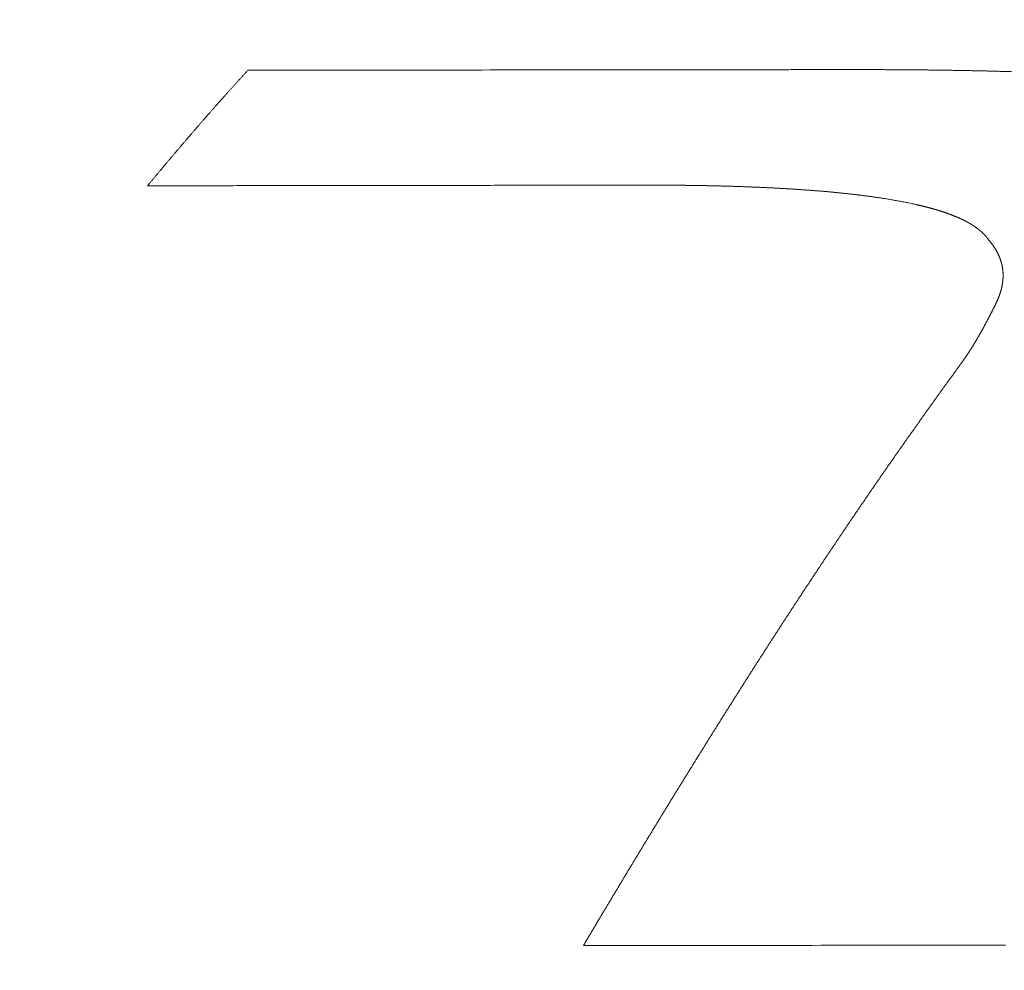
# Model space of a CAD drawing. Header units: millimetres. Extents: x 0 to 594, y 0 to 420.
# Tile 594 of 656: x 325.55 to 328.13, y 369.87 to 372.36. Entities that reach past the tile are written whole.
import ezdxf

# ---------------------------------------------------------------- set-up
doc = ezdxf.new("R2010")
doc.units = ezdxf.units.MM
doc.layers.add('1', color=7, linetype='Continuous', true_color=0xffffff)
doc.styles.add('Arial Unicode MS', font='txt')
doc.dimstyles.get("Standard").update_dxf_attribs({"dimtxt": 0.18, "dimasz": 0.18, "dimexe": 0.18, "dimexo": 0.0625, "dimgap": 0.09, "dimtad": 0, "dimtih": 1, "dimtoh": 1, "dimdec": 4, "dimzin": 0, "dimdsep": 46, "dimtxsty": 'Standard', "dimcen": 0.09, "dimadec": 0, "dimazin": 0, "dimtfac": 1, "dimtdec": 4, "dimtofl": 0, "dimtmove": 0, "dimatfit": 3, "dimfxl": 0, "dimtolj": 1, "dimtzin": 0, "dimarcsym": 0})

# ---------------------------------------------------------------- blocks, each defined once
blk = doc.blocks.new('_U2')
at = {"layer": '1', "color": 18, "lineweight": 13}
for p, q in [((142.3008, 334.4792), (142.3008, 394.7968)), ((368.28, 363.0393), (368.28, 394.7968)), ((142.3008, 392.7968), (235.4192, 392.7968)), ((368.28, 392.7968), (275.1617, 392.7968))]:
    blk.add_line(p, q, dxfattribs=at)
at = {"layer": '1', "color": 18}
for points in [[(142.3008, 392.7968), (145.8008, 393.7346), (145.8008, 391.8589)], [(368.28, 392.7968), (364.78, 391.8589), (364.78, 393.7346)]]:
    blk.add_solid(points, dxfattribs=at)
at = {"layer": '1', "color": 18, "linetype": 'Continuous', "lineweight": 13, "char_height": 2.5, "attachment_point": 7, "line_spacing_factor": 1.047437, "style": 'Arial Unicode MS'}
for s, insert in [('\\fArial Unicode MS|b0|i0;\\W1.0000; LIFT POINT SPAN', (244.1567, 390.9192)), ('\\fArial Unicode MS|b0|i0;\\W1.0000;4.5', (237.0517, 390.9192))]:
    blk.add_mtext(s, dxfattribs=dict(at, insert=insert))

msp = doc.modelspace()

# ---------------------------------------------------------------- linework, layer by layer
at = {"layer": '1', "color": 155, "linetype": 'Continuous', "lineweight": 13}
for points, knots in [([(325.8834, 371.9233), (325.8851, 371.9253), (325.8883, 371.9293), (325.8933, 371.9352), (325.8982, 371.9412), (325.9032, 371.9471), (325.9081, 371.9531), (325.913, 371.959), (325.918, 371.9649), (325.9229, 371.9708), (325.9279, 371.9767), (325.9328, 371.9826), (325.9378, 371.9885), (325.9427, 371.9943), (325.9477, 372.0002), (325.9526, 372.006), (325.9576, 372.0119), (325.9625, 372.0177), (325.9675, 372.0235), (325.9724, 372.0293), (325.9774, 372.0351), (325.9823, 372.0409), (325.9873, 372.0467), (325.9923, 372.0524), (325.9972, 372.0582), (326.0022, 372.0639), (326.0071, 372.0697), (326.0121, 372.0754), (326.0171, 372.0811), (326.022, 372.0868), (326.027, 372.0925), (326.032, 372.0982), (326.0369, 372.1039), (326.0419, 372.1096), (326.0469, 372.1152), (326.0518, 372.1209), (326.0568, 372.1265), (326.0618, 372.1321), (326.0668, 372.1378), (326.0717, 372.1434), (326.0767, 372.149), (326.0817, 372.1545), (326.0867, 372.1601), (326.0917, 372.1657), (326.0966, 372.1713), (326.1016, 372.1768), (326.1066, 372.1823), (326.1116, 372.1879), (326.1166, 372.1934), (326.1216, 372.1989), (326.1266, 372.2044), (326.1316, 372.2099), (326.1365, 372.2154), (326.1415, 372.2208), (326.1449, 372.2245), (326.1465, 372.2263)], [0, 0, 0, 0, 0.018868, 0.037736, 0.056604, 0.075472, 0.09434, 0.113208, 0.132075, 0.150943, 0.169811, 0.188679, 0.207547, 0.226415, 0.245283, 0.264151, 0.283019, 0.301887, 0.320755, 0.339622, 0.35849, 0.377358, 0.396226, 0.415094, 0.433962, 0.45283, 0.471698, 0.490566, 0.509434, 0.528302, 0.54717, 0.566038, 0.584905, 0.603773, 0.622641, 0.641509, 0.660377, 0.679245, 0.698113, 0.716981, 0.735849, 0.754717, 0.773585, 0.792453, 0.811321, 0.830189, 0.849057, 0.867924, 0.886792, 0.90566, 0.924528, 0.943396, 0.962264, 0.981132, 1, 1, 1, 1]), ([(327.7224, 372.228), (327.7263, 372.228), (327.734, 372.228), (327.7457, 372.228), (327.7573, 372.228), (327.769, 372.228), (327.7806, 372.228), (327.7922, 372.2279), (327.8039, 372.2279), (327.8155, 372.2279), (327.8272, 372.2278), (327.8388, 372.2278), (327.8504, 372.2277), (327.8621, 372.2276), (327.8737, 372.2276), (327.8854, 372.2275), (327.897, 372.2274), (327.9086, 372.2273), (327.9203, 372.2271), (327.9319, 372.227), (327.9436, 372.2269), (327.9552, 372.2267), (327.9668, 372.2266), (327.9785, 372.2264), (327.9901, 372.2262), (328.0017, 372.226), (328.0134, 372.2258), (328.025, 372.2256), (328.0366, 372.2254), (328.0482, 372.2252), (328.0599, 372.2249), (328.0715, 372.2247), (328.0831, 372.2244), (328.0947, 372.2241), (328.1064, 372.2238), (328.118, 372.2235), (328.1296, 372.2232), (328.1412, 372.2229), (328.1528, 372.2225), (328.1644, 372.2222), (328.176, 372.2218), (328.1876, 372.2214), (328.1993, 372.221), (328.2109, 372.2206), (328.2225, 372.2201), (328.2341, 372.2197), (328.2457, 372.2192), (328.2534, 372.2189), (328.2572, 372.2188)], [0, 0, 0, 0, 0.021739, 0.043479, 0.065219, 0.08696, 0.108702, 0.130444, 0.152186, 0.173928, 0.195671, 0.217414, 0.239157, 0.2609, 0.282642, 0.304385, 0.326127, 0.34787, 0.369612, 0.391353, 0.413095, 0.434836, 0.456576, 0.478316, 0.500056, 0.521795, 0.543534, 0.565273, 0.587011, 0.608748, 0.630485, 0.652222, 0.673959, 0.695695, 0.717431, 0.739166, 0.760902, 0.782637, 0.804372, 0.826108, 0.847843, 0.869578, 0.891314, 0.91305, 0.934787, 0.956524, 0.978261, 1, 1, 1, 1]), ([(327.8142, 371.8901), (327.813, 371.8902), (327.8108, 371.8906), (327.8074, 371.8911), (327.804, 371.8916), (327.8005, 371.8921), (327.7971, 371.8926), (327.7937, 371.8931), (327.7903, 371.8936), (327.7869, 371.8941), (327.7834, 371.8946), (327.78, 371.8951), (327.7765, 371.8956), (327.7731, 371.896), (327.7697, 371.8965), (327.7662, 371.8969), (327.7628, 371.8974), (327.7593, 371.8978), (327.7559, 371.8983), (327.7524, 371.8987), (327.7489, 371.8991), (327.7455, 371.8995), (327.742, 371.9), (327.7385, 371.9004), (327.7351, 371.9008), (327.7316, 371.9012), (327.7281, 371.9016), (327.7247, 371.9019), (327.7212, 371.9023), (327.7177, 371.9027), (327.7142, 371.9031), (327.7107, 371.9035), (327.7072, 371.9038), (327.7038, 371.9042), (327.7003, 371.9045), (327.6968, 371.9049), (327.6933, 371.9052), (327.6898, 371.9056), (327.6863, 371.9059), (327.6828, 371.9063), (327.6793, 371.9066), (327.6758, 371.9069), (327.6723, 371.9072), (327.6688, 371.9076), (327.6653, 371.9079), (327.6618, 371.9082), (327.6583, 371.9085), (327.6547, 371.9088), (327.6512, 371.9091), (327.6477, 371.9094), (327.6442, 371.9097), (327.6407, 371.91), (327.6372, 371.9102), (327.6337, 371.9105), (327.6302, 371.9108), (327.6266, 371.9111), (327.6231, 371.9113), (327.6196, 371.9116), (327.6161, 371.9119), (327.6126, 371.9121), (327.609, 371.9124), (327.6055, 371.9126), (327.602, 371.9129), (327.5985, 371.9131), (327.595, 371.9134), (327.5914, 371.9136), (327.5879, 371.9138), (327.5844, 371.9141), (327.5808, 371.9143), (327.5773, 371.9145), (327.5738, 371.9148), (327.5703, 371.915), (327.5667, 371.9152), (327.5632, 371.9154), (327.5597, 371.9156), (327.5561, 371.9158), (327.5526, 371.916), (327.5491, 371.9162), (327.5455, 371.9164), (327.542, 371.9166), (327.5385, 371.9168), (327.5349, 371.917), (327.5314, 371.9172), (327.5279, 371.9174), (327.5243, 371.9176), (327.5208, 371.9177), (327.5172, 371.9179), (327.5137, 371.9181), (327.5102, 371.9183), (327.5066, 371.9184), (327.5031, 371.9186), (327.4995, 371.9188), (327.496, 371.9189), (327.4924, 371.9191), (327.4889, 371.9193), (327.4854, 371.9194), (327.4818, 371.9196), (327.4783, 371.9197), (327.4747, 371.9199), (327.4712, 371.92), (327.4676, 371.9201), (327.4641, 371.9203), (327.4605, 371.9204), (327.457, 371.9206), (327.4534, 371.9207), (327.4499, 371.9208), (327.4463, 371.921), (327.4428, 371.9211), (327.4392, 371.9212), (327.4357, 371.9213), (327.4321, 371.9215), (327.4286, 371.9216), (327.425, 371.9217), (327.4215, 371.9218), (327.4179, 371.9219), (327.4144, 371.922), (327.4108, 371.9221), (327.4073, 371.9222), (327.4037, 371.9223), (327.4002, 371.9224), (327.3966, 371.9225), (327.3931, 371.9226), (327.3895, 371.9227), (327.386, 371.9228), (327.3824, 371.9229), (327.3789, 371.923), (327.3753, 371.9231), (327.3717, 371.9232), (327.3682, 371.9233), (327.3646, 371.9233), (327.3611, 371.9234), (327.3575, 371.9235), (327.354, 371.9236), (327.3504, 371.9236), (327.3469, 371.9237), (327.3433, 371.9238), (327.3397, 371.9238), (327.3362, 371.9239), (327.3326, 371.924), (327.3291, 371.924), (327.3255, 371.9241), (327.322, 371.9241), (327.3184, 371.9242), (327.3148, 371.9242), (327.3113, 371.9243), (327.3077, 371.9243), (327.3042, 371.9244), (327.3006, 371.9244), (327.2971, 371.9245), (327.2935, 371.9245), (327.2899, 371.9246), (327.2864, 371.9246), (327.2828, 371.9246), (327.2793, 371.9247), (327.2757, 371.9247), (327.2721, 371.9247), (327.2686, 371.9248), (327.265, 371.9248), (327.2615, 371.9248), (327.2579, 371.9249), (327.2544, 371.9249), (327.2508, 371.9249), (327.2472, 371.9249), (327.2437, 371.9249), (327.2401, 371.925), (327.2366, 371.925), (327.233, 371.925), (327.2295, 371.925), (327.2259, 371.925), (327.2223, 371.925), (327.2188, 371.925), (327.2152, 371.925), (327.2117, 371.925), (327.2081, 371.9251), (327.2045, 371.9251), (327.201, 371.9251), (327.1974, 371.9251), (327.1939, 371.9251), (327.1915, 371.925), (327.1903, 371.925)], [0, 0, 0, 0, 0.005651, 0.011303, 0.016954, 0.022605, 0.028255, 0.033906, 0.039557, 0.045208, 0.050859, 0.056509, 0.06216, 0.067811, 0.073462, 0.079114, 0.084765, 0.090416, 0.096068, 0.101719, 0.107371, 0.113023, 0.118675, 0.124327, 0.12998, 0.135632, 0.141285, 0.146937, 0.15259, 0.158243, 0.163896, 0.169549, 0.175202, 0.180855, 0.186508, 0.19216, 0.197813, 0.203466, 0.209119, 0.214771, 0.220424, 0.226076, 0.231728, 0.23738, 0.243031, 0.248682, 0.254333, 0.259984, 0.265634, 0.271284, 0.276933, 0.282582, 0.288231, 0.29388, 0.299528, 0.305177, 0.310825, 0.316473, 0.322121, 0.327768, 0.333416, 0.339063, 0.344711, 0.350358, 0.356005, 0.361652, 0.367299, 0.372946, 0.378593, 0.38424, 0.389887, 0.395534, 0.401181, 0.406828, 0.412475, 0.418122, 0.423769, 0.429416, 0.435063, 0.44071, 0.446357, 0.452004, 0.457652, 0.463299, 0.468947, 0.474594, 0.480242, 0.485889, 0.491537, 0.497185, 0.502832, 0.50848, 0.514128, 0.519776, 0.525424, 0.531072, 0.536721, 0.542369, 0.548017, 0.553666, 0.559314, 0.564963, 0.570612, 0.576261, 0.581909, 0.587558, 0.593207, 0.598857, 0.604506, 0.610155, 0.615804, 0.621454, 0.627103, 0.632753, 0.638403, 0.644053, 0.649702, 0.655352, 0.661002, 0.666652, 0.672303, 0.677953, 0.683603, 0.689253, 0.694904, 0.700554, 0.706205, 0.711855, 0.717506, 0.723157, 0.728807, 0.734458, 0.740109, 0.74576, 0.751411, 0.757061, 0.762712, 0.768363, 0.774014, 0.779665, 0.785316, 0.790967, 0.796618, 0.802269, 0.80792, 0.813571, 0.819222, 0.824872, 0.830523, 0.836174, 0.841825, 0.847475, 0.853126, 0.858776, 0.864427, 0.870077, 0.875728, 0.881378, 0.887028, 0.892678, 0.898328, 0.903978, 0.909627, 0.915277, 0.920926, 0.926576, 0.932225, 0.937874, 0.943523, 0.949171, 0.95482, 0.960468, 0.966116, 0.971764, 0.977412, 0.983059, 0.988706, 0.994353, 1, 1, 1, 1]), ([(328.0889, 371.7812), (328.0888, 371.7815), (328.0884, 371.7821), (328.0878, 371.7829), (328.0872, 371.7837), (328.0866, 371.7845), (328.086, 371.7854), (328.0854, 371.7862), (328.0848, 371.787), (328.0841, 371.7878), (328.0835, 371.7886), (328.0828, 371.7894), (328.0821, 371.7902), (328.0815, 371.791), (328.0808, 371.7918), (328.0801, 371.7926), (328.0793, 371.7934), (328.0786, 371.7942), (328.0779, 371.7949), (328.0771, 371.7957), (328.0764, 371.7965), (328.0756, 371.7973), (328.0748, 371.7981), (328.074, 371.7988), (328.0732, 371.7996), (328.0724, 371.8003), (328.0716, 371.8011), (328.0708, 371.8019), (328.07, 371.8026), (328.0691, 371.8034), (328.0683, 371.8041), (328.0674, 371.8049), (328.0665, 371.8056), (328.0656, 371.8063), (328.0647, 371.8071), (328.0638, 371.8078), (328.0629, 371.8085), (328.062, 371.8093), (328.0611, 371.81), (328.0601, 371.8107), (328.0592, 371.8114), (328.0582, 371.8121), (328.0573, 371.8128), (328.0563, 371.8135), (328.0553, 371.8142), (328.0543, 371.8149), (328.0533, 371.8156), (328.0523, 371.8163), (328.0513, 371.817), (328.0503, 371.8177), (328.0492, 371.8184), (328.0482, 371.819), (328.0472, 371.8197), (328.0461, 371.8204), (328.045, 371.8211), (328.044, 371.8217), (328.0429, 371.8224), (328.0418, 371.823), (328.0407, 371.8237), (328.0396, 371.8243), (328.0385, 371.825), (328.0373, 371.8256), (328.0362, 371.8263), (328.0351, 371.8269), (328.0339, 371.8275), (328.0328, 371.8282), (328.0316, 371.8288), (328.0305, 371.8294), (328.0293, 371.83), (328.0281, 371.8306), (328.0269, 371.8313), (328.0257, 371.8319), (328.0245, 371.8325), (328.0233, 371.8331), (328.0221, 371.8337), (328.0209, 371.8343), (328.0197, 371.8349), (328.0184, 371.8354), (328.0172, 371.836), (328.0159, 371.8366), (328.0147, 371.8372), (328.0134, 371.8378), (328.0122, 371.8383), (328.0109, 371.8389), (328.0096, 371.8395), (328.0083, 371.84), (328.0071, 371.8406), (328.0058, 371.8412), (328.0045, 371.8417), (328.0032, 371.8423), (328.0019, 371.8428), (328.0005, 371.8433), (327.9992, 371.8439), (327.9979, 371.8444), (327.9966, 371.8449), (327.9952, 371.8455), (327.9939, 371.846), (327.9926, 371.8465), (327.9912, 371.847), (327.9899, 371.8476), (327.9885, 371.8481), (327.9871, 371.8486), (327.9858, 371.8491), (327.9844, 371.8496), (327.983, 371.8501), (327.9816, 371.8506), (327.9803, 371.8511), (327.9789, 371.8516), (327.9775, 371.8521), (327.9761, 371.8526), (327.9747, 371.853), (327.9733, 371.8535), (327.9719, 371.854), (327.9705, 371.8545), (327.9691, 371.8549), (327.9676, 371.8554), (327.9662, 371.8559), (327.9648, 371.8563), (327.9634, 371.8568), (327.9619, 371.8572), (327.9605, 371.8577), (327.9591, 371.8581), (327.9576, 371.8586), (327.9562, 371.859), (327.9547, 371.8595), (327.9533, 371.8599), (327.9518, 371.8603), (327.9504, 371.8608), (327.9489, 371.8612), (327.9475, 371.8616), (327.946, 371.8621), (327.9445, 371.8625), (327.9431, 371.8629), (327.9416, 371.8633), (327.9401, 371.8637), (327.9386, 371.8641), (327.9372, 371.8645), (327.9357, 371.8649), (327.9342, 371.8653), (327.9327, 371.8657), (327.9312, 371.8661), (327.9297, 371.8665), (327.9282, 371.8669), (327.9267, 371.8673), (327.9252, 371.8677), (327.9237, 371.8681), (327.9222, 371.8685), (327.9207, 371.8689), (327.9192, 371.8692), (327.9177, 371.8696), (327.9162, 371.87), (327.9147, 371.8703), (327.9132, 371.8707), (327.9117, 371.8711), (327.9102, 371.8714), (327.9086, 371.8718), (327.9071, 371.8722), (327.9056, 371.8725), (327.9041, 371.8729), (327.9026, 371.8732), (327.901, 371.8736), (327.8995, 371.8739), (327.8964, 371.8746), (327.8917, 371.8757), (327.8854, 371.877), (327.879, 371.8784), (327.8726, 371.8797), (327.8663, 371.8809), (327.8598, 371.8822), (327.8534, 371.8834), (327.8469, 371.8846), (327.8404, 371.8857), (327.8339, 371.8868), (327.8274, 371.8879), (327.8208, 371.889), (327.8164, 371.8897), (327.8142, 371.8901)], [0, 0, 0, 0, 0.004666, 0.009329, 0.013991, 0.01865, 0.023308, 0.027964, 0.032618, 0.03727, 0.041921, 0.046571, 0.051219, 0.055866, 0.060512, 0.065156, 0.0698, 0.074443, 0.079085, 0.083726, 0.088367, 0.093007, 0.097646, 0.102285, 0.106924, 0.111562, 0.1162, 0.120837, 0.125475, 0.130112, 0.134749, 0.139387, 0.144024, 0.148661, 0.153299, 0.157936, 0.162574, 0.167212, 0.17185, 0.176489, 0.181127, 0.185767, 0.190406, 0.195046, 0.199687, 0.204328, 0.208969, 0.213611, 0.218253, 0.222896, 0.22754, 0.232184, 0.236829, 0.241474, 0.24612, 0.250766, 0.255413, 0.260061, 0.264709, 0.269359, 0.274009, 0.27866, 0.283312, 0.287964, 0.292618, 0.297273, 0.301929, 0.306586, 0.311245, 0.315904, 0.320565, 0.325226, 0.329889, 0.334553, 0.339218, 0.343885, 0.348552, 0.353221, 0.357891, 0.362562, 0.367234, 0.371908, 0.376582, 0.381258, 0.385935, 0.390612, 0.395291, 0.399971, 0.404652, 0.409333, 0.414016, 0.418699, 0.423383, 0.428068, 0.432754, 0.43744, 0.442127, 0.446814, 0.451502, 0.456191, 0.460879, 0.465568, 0.470258, 0.474947, 0.479637, 0.484326, 0.489016, 0.493705, 0.498394, 0.503083, 0.507772, 0.51246, 0.517149, 0.521836, 0.526524, 0.531211, 0.535899, 0.540585, 0.545272, 0.549958, 0.554644, 0.55933, 0.564015, 0.568701, 0.573385, 0.57807, 0.582754, 0.587438, 0.592121, 0.596804, 0.601486, 0.606169, 0.61085, 0.615531, 0.620212, 0.624891, 0.629571, 0.634249, 0.638927, 0.643605, 0.648281, 0.652957, 0.657631, 0.662305, 0.666978, 0.67165, 0.676321, 0.680991, 0.68566, 0.690328, 0.694994, 0.699659, 0.704323, 0.708986, 0.713647, 0.718306, 0.722964, 0.72762, 0.732275, 0.736928, 0.741579, 0.746228, 0.750876, 0.770041, 0.789179, 0.808299, 0.827407, 0.84651, 0.865616, 0.884732, 0.903864, 0.92302, 0.942204, 0.961425, 0.980688, 1, 1, 1, 1]), ([(328.1071, 371.6126), (328.1073, 371.6131), (328.1078, 371.614), (328.1085, 371.6155), (328.1092, 371.6169), (328.1098, 371.6183), (328.1105, 371.6198), (328.1111, 371.6212), (328.1118, 371.6226), (328.1124, 371.6241), (328.113, 371.6255), (328.1136, 371.6269), (328.1142, 371.6284), (328.1148, 371.6298), (328.1153, 371.6313), (328.1159, 371.6327), (328.1164, 371.6342), (328.1169, 371.6356), (328.1175, 371.637), (328.118, 371.6385), (328.1184, 371.6399), (328.1189, 371.6414), (328.1194, 371.6428), (328.1198, 371.6443), (328.1203, 371.6457), (328.1207, 371.6472), (328.1211, 371.6486), (328.1215, 371.6501), (328.1219, 371.6515), (328.1223, 371.653), (328.1226, 371.6545), (328.123, 371.6559), (328.1233, 371.6574), (328.1236, 371.6588), (328.1239, 371.6603), (328.1242, 371.6617), (328.1245, 371.6632), (328.1247, 371.6646), (328.125, 371.6661), (328.1252, 371.6675), (328.1254, 371.669), (328.1256, 371.6704), (328.1258, 371.6719), (328.126, 371.6734), (328.1261, 371.6748), (328.1263, 371.6763), (328.1264, 371.6777), (328.1265, 371.6792), (328.1266, 371.6806), (328.1267, 371.6821), (328.1267, 371.6835), (328.1268, 371.685), (328.1268, 371.6864), (328.1268, 371.6879), (328.1268, 371.6893), (328.1268, 371.6908), (328.1267, 371.6922), (328.1267, 371.6937), (328.1266, 371.6951), (328.1265, 371.6966), (328.1264, 371.698), (328.1263, 371.6995), (328.1262, 371.7009), (328.126, 371.7024), (328.1258, 371.7038), (328.1256, 371.7053), (328.1254, 371.7067), (328.1252, 371.7081), (328.125, 371.7096), (328.1247, 371.711), (328.1244, 371.7125), (328.1241, 371.7139), (328.1238, 371.7153), (328.1235, 371.7168), (328.1231, 371.7182), (328.1228, 371.7196), (328.1224, 371.721), (328.122, 371.7225), (328.1216, 371.7239), (328.1212, 371.7253), (328.1207, 371.7267), (328.1203, 371.7282), (328.1198, 371.7296), (328.1193, 371.731), (328.1188, 371.7324), (328.1182, 371.7338), (328.1177, 371.7352), (328.1171, 371.7366), (328.1165, 371.738), (328.1159, 371.7394), (328.1153, 371.7408), (328.1147, 371.7422), (328.114, 371.7436), (328.1134, 371.745), (328.1127, 371.7464), (328.112, 371.7478), (328.1113, 371.7492), (328.1105, 371.7505), (328.1098, 371.7519), (328.109, 371.7533), (328.1082, 371.7546), (328.1074, 371.756), (328.1066, 371.7574), (328.1058, 371.7587), (328.1049, 371.7601), (328.104, 371.7614), (328.1031, 371.7628), (328.1022, 371.7641), (328.1013, 371.7655), (328.1004, 371.7668), (328.0994, 371.7681), (328.0985, 371.7695), (328.0975, 371.7708), (328.0965, 371.7721), (328.0954, 371.7734), (328.0944, 371.7747), (328.0933, 371.776), (328.0923, 371.7773), (328.0912, 371.7786), (328.0901, 371.7799), (328.0893, 371.7808), (328.0889, 371.7812)], [0, 0, 0, 0, 0.008408, 0.016818, 0.025229, 0.033641, 0.042053, 0.050467, 0.058881, 0.067296, 0.075712, 0.084127, 0.092543, 0.100959, 0.109376, 0.117792, 0.126208, 0.134624, 0.143039, 0.151455, 0.159869, 0.168284, 0.176698, 0.185111, 0.193523, 0.201935, 0.210346, 0.218756, 0.227166, 0.235574, 0.243982, 0.252388, 0.260794, 0.269199, 0.277603, 0.286006, 0.294408, 0.302809, 0.311209, 0.319608, 0.328006, 0.336403, 0.3448, 0.353196, 0.361591, 0.369985, 0.378379, 0.386772, 0.395165, 0.403557, 0.411949, 0.42034, 0.428732, 0.437123, 0.445514, 0.453906, 0.462298, 0.47069, 0.479082, 0.487475, 0.495869, 0.504264, 0.51266, 0.521057, 0.529455, 0.537853, 0.546253, 0.554653, 0.563053, 0.571455, 0.579857, 0.588259, 0.596662, 0.605066, 0.61347, 0.621874, 0.630279, 0.638684, 0.647089, 0.655495, 0.6639, 0.672306, 0.680712, 0.689118, 0.697524, 0.70593, 0.714336, 0.722742, 0.731148, 0.739554, 0.74796, 0.756365, 0.76477, 0.773175, 0.78158, 0.789985, 0.798389, 0.806793, 0.815197, 0.8236, 0.832003, 0.840406, 0.848809, 0.857211, 0.865612, 0.874014, 0.882415, 0.890815, 0.899216, 0.907616, 0.916016, 0.924415, 0.932814, 0.941213, 0.949612, 0.95801, 0.966408, 0.974806, 0.983204, 0.991602, 1, 1, 1, 1]), ([(328.0183, 371.4596), (328.0188, 371.4603), (328.0198, 371.4616), (328.0213, 371.4636), (328.0227, 371.4656), (328.0241, 371.4677), (328.0256, 371.4697), (328.027, 371.4717), (328.0284, 371.4737), (328.0297, 371.4758), (328.0311, 371.4778), (328.0325, 371.4798), (328.0338, 371.4818), (328.0352, 371.4839), (328.0365, 371.4859), (328.0378, 371.488), (328.0392, 371.49), (328.0405, 371.492), (328.0418, 371.4941), (328.0431, 371.4961), (328.0443, 371.4981), (328.0456, 371.5002), (328.0469, 371.5022), (328.0481, 371.5043), (328.0494, 371.5063), (328.0506, 371.5084), (328.0519, 371.5104), (328.0531, 371.5124), (328.0543, 371.5145), (328.0555, 371.5165), (328.0567, 371.5186), (328.0579, 371.5206), (328.0591, 371.5227), (328.0603, 371.5247), (328.0615, 371.5268), (328.0626, 371.5288), (328.0638, 371.5309), (328.065, 371.5329), (328.0661, 371.535), (328.0673, 371.537), (328.0684, 371.5391), (328.0696, 371.5411), (328.0707, 371.5432), (328.0719, 371.5452), (328.073, 371.5472), (328.0741, 371.5493), (328.0753, 371.5513), (328.0764, 371.5534), (328.0775, 371.5554), (328.0786, 371.5575), (328.0797, 371.5595), (328.0808, 371.5616), (328.0819, 371.5636), (328.083, 371.5657), (328.0841, 371.5677), (328.0852, 371.5697), (328.0862, 371.5718), (328.0873, 371.5738), (328.0884, 371.5759), (328.0895, 371.5779), (328.0905, 371.58), (328.0916, 371.582), (328.0926, 371.5841), (328.0937, 371.5861), (328.0948, 371.5881), (328.0958, 371.5902), (328.0968, 371.5922), (328.0979, 371.5943), (328.0989, 371.5963), (328.0999, 371.5983), (328.101, 371.6004), (328.102, 371.6024), (328.103, 371.6045), (328.104, 371.6065), (328.1051, 371.6085), (328.1061, 371.6106), (328.1067, 371.6119), (328.1071, 371.6126)], [0, 0, 0, 0, 0.013333, 0.026666, 0.039998, 0.05333, 0.066661, 0.079992, 0.093323, 0.106654, 0.119985, 0.133315, 0.146646, 0.159977, 0.173308, 0.186639, 0.199971, 0.213303, 0.226635, 0.239967, 0.2533, 0.266633, 0.279967, 0.293301, 0.306635, 0.31997, 0.333305, 0.34664, 0.359976, 0.373312, 0.386648, 0.399984, 0.413321, 0.426657, 0.439994, 0.45333, 0.466667, 0.480003, 0.493339, 0.506675, 0.520011, 0.533346, 0.546681, 0.560016, 0.573351, 0.586685, 0.60002, 0.613354, 0.626688, 0.640021, 0.653355, 0.666688, 0.680022, 0.693355, 0.706688, 0.720021, 0.733354, 0.746687, 0.76002, 0.773352, 0.786685, 0.800018, 0.81335, 0.826682, 0.840015, 0.853347, 0.866679, 0.880012, 0.893344, 0.906676, 0.920008, 0.93334, 0.946672, 0.960004, 0.973336, 0.986668, 1, 1, 1, 1]), ([(327.9183, 371.3205), (327.92, 371.3229), (327.9233, 371.3276), (327.9283, 371.3346), (327.9334, 371.3416), (327.9384, 371.3486), (327.9434, 371.3556), (327.9484, 371.3626), (327.9534, 371.3696), (327.9584, 371.3766), (327.9634, 371.3836), (327.9684, 371.3905), (327.9734, 371.3975), (327.9784, 371.4044), (327.9834, 371.4113), (327.9884, 371.4183), (327.9933, 371.4252), (327.9983, 371.4321), (328.0033, 371.439), (328.0083, 371.4458), (328.0133, 371.4527), (328.0167, 371.4573), (328.0183, 371.4596)], [0, 0, 0, 0, 0.05, 0.1, 0.15, 0.2, 0.25, 0.3, 0.35, 0.4, 0.45, 0.5, 0.55, 0.6, 0.65, 0.7, 0.75, 0.8, 0.85, 0.9, 0.95, 1, 1, 1, 1]), ([(327.0262, 369.9303), (327.0279, 369.9332), (327.0313, 369.9389), (327.0364, 369.9475), (327.0415, 369.9561), (327.0466, 369.9647), (327.0517, 369.9733), (327.0568, 369.9818), (327.0619, 369.9904), (327.0669, 369.9989), (327.072, 370.0075), (327.0771, 370.016), (327.0822, 370.0245), (327.0873, 370.033), (327.0924, 370.0415), (327.0975, 370.05), (327.1026, 370.0585), (327.1076, 370.067), (327.1127, 370.0755), (327.1178, 370.084), (327.1229, 370.0924), (327.128, 370.1009), (327.133, 370.1093), (327.1381, 370.1177), (327.1432, 370.1262), (327.1483, 370.1346), (327.1533, 370.143), (327.1584, 370.1514), (327.1635, 370.1598), (327.1686, 370.1682), (327.1736, 370.1766), (327.1787, 370.1849), (327.1838, 370.1933), (327.1888, 370.2016), (327.1939, 370.21), (327.199, 370.2183), (327.204, 370.2266), (327.2091, 370.235), (327.2141, 370.2433), (327.2192, 370.2516), (327.2243, 370.2599), (327.2293, 370.2682), (327.2344, 370.2764), (327.2394, 370.2847), (327.2445, 370.293), (327.2495, 370.3012), (327.2546, 370.3095), (327.2597, 370.3177), (327.2647, 370.3259), (327.2698, 370.3342), (327.2748, 370.3424), (327.2799, 370.3506), (327.2849, 370.3588), (327.29, 370.367), (327.295, 370.3751), (327.3001, 370.3833), (327.3051, 370.3915), (327.3102, 370.3996), (327.3152, 370.4078), (327.3202, 370.4159), (327.3253, 370.424), (327.3303, 370.4321), (327.3354, 370.4402), (327.3404, 370.4484), (327.3455, 370.4564), (327.3505, 370.4645), (327.3555, 370.4726), (327.3606, 370.4807), (327.3656, 370.4887), (327.3707, 370.4968), (327.3757, 370.5048), (327.3807, 370.5129), (327.3858, 370.5209), (327.3908, 370.5289), (327.3958, 370.5369), (327.4009, 370.5449), (327.4059, 370.5529), (327.4109, 370.5609), (327.416, 370.5689), (327.421, 370.5768), (327.426, 370.5848), (327.4311, 370.5927), (327.4361, 370.6007), (327.4411, 370.6086), (327.4462, 370.6165), (327.4512, 370.6244), (327.4562, 370.6323), (327.4613, 370.6402), (327.4663, 370.6481), (327.4713, 370.656), (327.4763, 370.6638), (327.4814, 370.6717), (327.4864, 370.6796), (327.4914, 370.6874), (327.4964, 370.6952), (327.5015, 370.7031), (327.5065, 370.7109), (327.5115, 370.7187), (327.5165, 370.7265), (327.5216, 370.7343), (327.5266, 370.742), (327.5316, 370.7498), (327.5366, 370.7576), (327.5417, 370.7653), (327.5467, 370.7731), (327.5517, 370.7808), (327.5567, 370.7885), (327.5618, 370.7962), (327.5668, 370.8039), (327.5718, 370.8116), (327.5768, 370.8193), (327.5818, 370.827), (327.5869, 370.8347), (327.5919, 370.8424), (327.5969, 370.85), (327.6019, 370.8576), (327.6069, 370.8653), (327.612, 370.8729), (327.617, 370.8805), (327.622, 370.8881), (327.627, 370.8957), (327.632, 370.9033), (327.6371, 370.9109), (327.6421, 370.9185), (327.6471, 370.926), (327.6521, 370.9336), (327.6571, 370.9411), (327.6622, 370.9487), (327.6672, 370.9562), (327.6722, 370.9637), (327.6772, 370.9712), (327.6822, 370.9787), (327.6873, 370.9862), (327.6923, 370.9937), (327.6973, 371.0011), (327.7023, 371.0086), (327.7073, 371.0161), (327.7124, 371.0235), (327.7174, 371.0309), (327.7224, 371.0384), (327.7274, 371.0458), (327.7324, 371.0532), (327.7375, 371.0606), (327.7425, 371.068), (327.7475, 371.0753), (327.7525, 371.0827), (327.7575, 371.0901), (327.7626, 371.0974), (327.7676, 371.1047), (327.7726, 371.1121), (327.7776, 371.1194), (327.7826, 371.1267), (327.7877, 371.134), (327.7927, 371.1413), (327.7977, 371.1486), (327.8027, 371.1559), (327.8077, 371.1631), (327.8128, 371.1704), (327.8178, 371.1776), (327.8228, 371.1849), (327.8278, 371.1921), (327.8329, 371.1993), (327.8379, 371.2065), (327.8429, 371.2137), (327.8479, 371.2209), (327.853, 371.2281), (327.858, 371.2352), (327.863, 371.2424), (327.868, 371.2495), (327.8731, 371.2567), (327.8781, 371.2638), (327.8831, 371.2709), (327.8881, 371.2781), (327.8932, 371.2852), (327.8982, 371.2922), (327.9032, 371.2993), (327.9082, 371.3064), (327.9133, 371.3135), (327.9166, 371.3182), (327.9183, 371.3205)], [0, 0, 0, 0, 0.00565, 0.011299, 0.016949, 0.022599, 0.028249, 0.033898, 0.039548, 0.045198, 0.050847, 0.056497, 0.062147, 0.067796, 0.073446, 0.079096, 0.084746, 0.090395, 0.096045, 0.101695, 0.107344, 0.112994, 0.118644, 0.124293, 0.129943, 0.135593, 0.141243, 0.146892, 0.152542, 0.158192, 0.163841, 0.169491, 0.175141, 0.18079, 0.18644, 0.19209, 0.197739, 0.203389, 0.209039, 0.214689, 0.220338, 0.225988, 0.231638, 0.237287, 0.242937, 0.248587, 0.254236, 0.259886, 0.265536, 0.271186, 0.276835, 0.282485, 0.288135, 0.293784, 0.299434, 0.305084, 0.310734, 0.316383, 0.322033, 0.327683, 0.333332, 0.338982, 0.344632, 0.350282, 0.355931, 0.361581, 0.367231, 0.372881, 0.37853, 0.38418, 0.38983, 0.39548, 0.401129, 0.406779, 0.412429, 0.418078, 0.423728, 0.429378, 0.435028, 0.440677, 0.446327, 0.451977, 0.457627, 0.463276, 0.468926, 0.474576, 0.480226, 0.485875, 0.491525, 0.497175, 0.502825, 0.508474, 0.514124, 0.519774, 0.525424, 0.531073, 0.536723, 0.542373, 0.548023, 0.553672, 0.559322, 0.564972, 0.570622, 0.576271, 0.581921, 0.587571, 0.593221, 0.59887, 0.60452, 0.61017, 0.61582, 0.621469, 0.627119, 0.632769, 0.638419, 0.644068, 0.649718, 0.655368, 0.661017, 0.666667, 0.672317, 0.677967, 0.683616, 0.689266, 0.694916, 0.700565, 0.706215, 0.711865, 0.717515, 0.723164, 0.728814, 0.734464, 0.740113, 0.745763, 0.751413, 0.757063, 0.762712, 0.768362, 0.774012, 0.779661, 0.785311, 0.790961, 0.79661, 0.80226, 0.80791, 0.81356, 0.819209, 0.824859, 0.830509, 0.836158, 0.841808, 0.847458, 0.853108, 0.858757, 0.864407, 0.870057, 0.875706, 0.881356, 0.887006, 0.892656, 0.898305, 0.903955, 0.909605, 0.915254, 0.920904, 0.926554, 0.932204, 0.937853, 0.943503, 0.949153, 0.954802, 0.960452, 0.966102, 0.971751, 0.977401, 0.983051, 0.988701, 0.99435, 1, 1, 1, 1])]:
    msp.add_open_spline(points, degree=3, knots=knots, dxfattribs=at)
for points in [[(326.1465, 372.2263), (326.2633, 372.2264), (326.4968, 372.2267), (326.8471, 372.2271), (327.1974, 372.2275), (327.431, 372.2277), (327.5477, 372.2278)], [(327.5477, 372.2278), (327.5634, 372.2279), (327.5949, 372.2279), (327.6263, 372.2279), (327.642, 372.2279)], [(327.642, 372.2279), (327.6554, 372.2279), (327.6822, 372.228), (327.709, 372.228), (327.7224, 372.228)], [(327.1903, 371.925), (327.1359, 371.925), (327.027, 371.9248), (326.8636, 371.9246), (326.7002, 371.9244), (326.5369, 371.9242), (326.3735, 371.924), (326.2101, 371.9238), (326.0468, 371.9235), (325.9379, 371.9234), (325.8834, 371.9233)], [(328.1331, 369.9318), (328.0101, 369.9316), (327.7641, 369.9313), (327.3952, 369.9308), (327.1492, 369.9305), (327.0262, 369.9303)]]:
    msp.add_open_spline(points, degree=3, dxfattribs=at)

# ---------------------------------------------------------------- dimensions: what is measured, and where the dimension line sits
at = {"layer": '1', "color": 18, "linetype": 'Continuous', "lineweight": 13}
dim = msp.add_linear_dim(base=(142.3008, 392.7968), p1=(368.28, 363.0393), p2=(142.3008, 334.4792), text=' <> \\fArial Unicode MS|b0|i0;\\C18;{\\H1.00x;\\fArial Unicode MS|b0|i0; LIFT POINT SPAN\\fArial Unicode MS|b0|i0;}\\C18;', dimstyle='Standard', override={"dimtxt": 2.5, "dimasz": 3.5, "dimexe": 2, "dimexo": 0, "dimgap": 1.5, "dimtih": 1, "dimtoh": 1, "dimdec": 1, "dimlfac": 0.02, "dimzin": 8, "dimdsep": 46, "dimlunit": 2, "dimtxsty": 'Arial Unicode MS', "dimsah": 1, "dimse1": 0, "dimse2": 0, "dimsd1": 0, "dimsd2": 0, "dimclrd": 18, "dimclre": 18, "dimclrt": 18, "dimtol": 0, "dimtm": -0.1, "dimtfac": 1.4, "dimtdec": 2, "dimtofl": 1, "dimtmove": 0, "dimtzin": 8, "dimlwd": 13, "dimlwe": 13}, dxfattribs=at)
dim.commit()
dim.dimension.update_dxf_attribs({"geometry": '_U2', "text_midpoint": (255.2904, 392.7968), "dimtype": 160})

doc.saveas('drawing.dxf')
